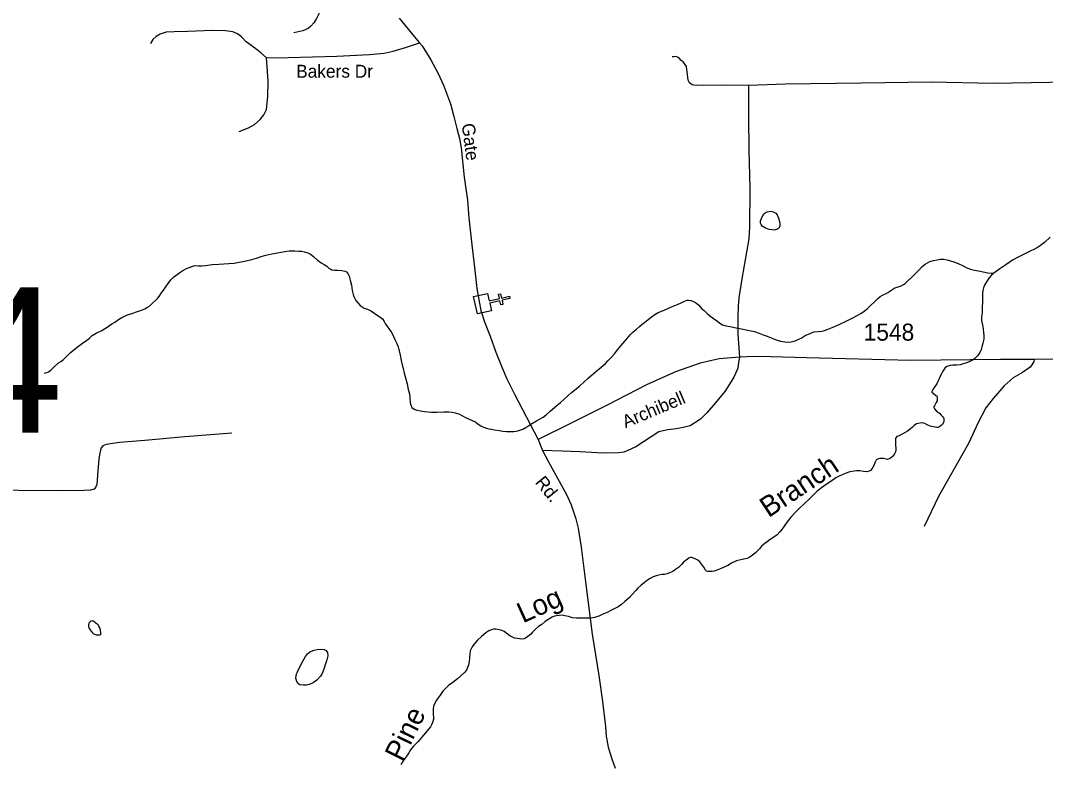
# Model space of a CAD drawing. Extents: x 2220236 to 2384410, y 720751 to 894131.
# Drawn here: x 2340031 to 2347561, y 853962 to 859426 of the extents above; entities that cross this region are included whole.
import ezdxf

# ---------------------------------------------------------------- set-up
doc = ezdxf.new("R2010")
doc.units = 0
doc.layers.add('Default', color=7, linetype='Continuous')

msp = doc.modelspace()

# ---------------------------------------------------------------- linework, layer by layer
at = {"layer": 'Default'}
for points in [[(2342493.6, 859750.4), (2342434.5, 859698.3), (2342325, 859607.8), (2342274.6, 859576.5), (2342255.5, 859548.7), (2342232.9, 859493.1), (2342206.8, 859439.2), (2342186, 859409.6), (2342163.4, 859383.5), (2342144.3, 859367.9), (2342106, 859350.5), (2342039.3, 859334.6)], [(2342813.7, 859441.9), (2342935.6, 859293.5), (2342962.2, 859262.9), (2342982.2, 859239.9), (2343045.5, 859136.7), (2343100.6, 859037.5), (2343139.6, 858949.8), (2343189.2, 858812.6), (2343214.4, 858720.8), (2343236.8, 858632.1), (2343255.6, 858560.2), (2343269.1, 858489.5), (2343291.6, 858275.9), (2343314.7, 858105.5), (2343325.1, 857977.6), (2343347.2, 857779.4), (2343365.5, 857612.5), (2343383.7, 857458.6), (2343413.3, 857295.7), (2343440.3, 857212.1), (2343481.7, 857106.6), (2343523.1, 856989), (2343568.4, 856875.6), (2343604, 856793.5), (2343661.3, 856681.3), (2343833.3, 856347.3)], [(2341838, 859151.4), (2341796.3, 859187.9), (2341759.8, 859216.6), (2341689.4, 859268.8), (2341655.5, 859305.3), (2341624.2, 859328.8), (2341590.4, 859341.8), (2341538.2, 859349.6), (2341441.8, 859352.2), (2341259.3, 859344.4), (2341160.3, 859341.8), (2341100.3, 859339.2), (2341056, 859326.1), (2341027.3, 859307.9), (2341003.9, 859287), (2340985.6, 859255.7)], [(2341838, 859151.4), (2341997, 859154), (2342354.1, 859164.4), (2342593.9, 859174.9), (2342703.4, 859185.3), (2342768.6, 859200.9), (2342859.8, 859227), (2342962.2, 859262.9)], [(2341637.3, 858611.5), (2341705, 858637.6), (2341749.4, 858661), (2341791.1, 858697.5), (2341819.7, 858734.1), (2341838, 858773.2), (2341848.4, 858867.1), (2341851, 858979.2), (2341843.2, 859086.2), (2341838, 859151.4)], [(2345379, 858948.8), (2345210.9, 858950.7), (2345045.1, 858948.7), (2344975, 858949.8), (2344965, 858953.8), (2344946.9, 858967.5), (2344940.7, 858977.5), (2344936.6, 858987.5), (2344923.4, 859087.2), (2344899, 859121), (2344884.9, 859132.8), (2344870.6, 859148.7), (2344862.6, 859154.5), (2344848.5, 859160.4), (2344830.5, 859160), (2344818.6, 859157.9)], [(2350167.9, 858954.9), (2350142.7, 858971.2), (2350122.6, 858980.9), (2350094.3, 858988.2), (2350023.4, 858993.2), (2349804.8, 858997.4), (2349247.8, 858993.2), (2348571, 858989), (2347869, 858976.3), (2347179.5, 858963.7), (2346722.3, 858972.9), (2346208.6, 858964.7), (2345650.8, 858958.1), (2345379, 858948.8)], [(2345379, 858948.8), (2345379.8, 858710.9), (2345382.6, 858474.9), (2345389.9, 858193.1), (2345387.4, 857911.2), (2345382.5, 857821.2), (2345330.1, 857528.7), (2345307.8, 857388.3), (2345302.4, 857328.3), (2345301.3, 857248.4), (2345300.9, 857122.3), (2345312, 856953)], [(2345466.7, 857942.8), (2345467.6, 857953.4), (2345474.1, 857972.7), (2345485.7, 857992.8), (2345495.6, 858007), (2345501.6, 858013.2), (2345508.3, 858017.4), (2345519.3, 858021.1), (2345539.5, 858025.2), (2345551.4, 858024.1), (2345561.3, 858021.2), (2345579.5, 858009.8), (2345589.6, 857997.7), (2345600.1, 857973.5), (2345608.2, 857950.3), (2345610.6, 857932.3), (2345610.5, 857918.2), (2345607.9, 857910.8), (2345603, 857901.5), (2345595, 857895.6), (2345586.1, 857890.3), (2345577, 857887.3), (2345567.5, 857886.2), (2345553, 857887.3), (2345530.9, 857891.3), (2345504.9, 857900.7), (2345490.8, 857908.4), (2345480.6, 857916.2), (2345472.7, 857926.7), (2345468.3, 857936.3), (2345466.7, 857942.8)], [(2347596.1, 857833.6), (2347554.7, 857795.2), (2347524.8, 857772.6), (2347503, 857758.6), (2347481.2, 857746.2), (2347449.3, 857731.8), (2347403.6, 857709.2), (2347359.5, 857688.7), (2347318.1, 857666.4), (2347268.6, 857631.5), (2347226.8, 857602.9), (2347189.2, 857575.1), (2347182.6, 857568.9)], [(2340205.7, 856834.9), (2340213.8, 856837.5), (2340225.1, 856840.6), (2340235.7, 856845.9), (2340253.3, 856858.2), (2340277, 856880.5), (2340310.9, 856910.4), (2340326.8, 856922.5), (2340344.7, 856934.8), (2340372.2, 856961.5), (2340395.9, 856983.8), (2340423.8, 857007.9), (2340457.5, 857034.6), (2340487.2, 857054.8), (2340519, 857079.1), (2340536.8, 857093.6), (2340558.3, 857111.9), (2340588.1, 857130.2), (2340628.1, 857148.2), (2340667.8, 857172.8), (2340701.6, 857197.2), (2340723.3, 857211.2), (2340751.1, 857229.7), (2340774.8, 857244.5), (2340810.6, 857260.7), (2340848.5, 857273.1), (2340890.2, 857287.9), (2340920.3, 857298), (2340944.2, 857308.2), (2340964, 857320.5), (2340980, 857331), (2341001.6, 857348.9), (2341023.4, 857369.5), (2341037, 857383.2), (2341049.2, 857397.8), (2341062.8, 857418.1), (2341072.7, 857432.3), (2341082.6, 857445.8), (2341115.8, 857494.7), (2341136, 857521.8), (2341157.4, 857543.4), (2341181, 857561.4), (2341201.1, 857575.4), (2341222.8, 857590.4), (2341250.4, 857604.6), (2341276.6, 857614.6), (2341297.3, 857622), (2341312.3, 857625.2), (2341338.3, 857623.6), (2341362.9, 857624.6), (2341392.3, 857627.5), (2341440.2, 857634.4), (2341488, 857637.3), (2341524.1, 857637.8), (2341562.1, 857640.3), (2341600, 857644.2), (2341638.2, 857650.7), (2341676, 857657.1), (2341729.9, 857670.2), (2341763.6, 857680.4), (2341799.6, 857692.7), (2341833.6, 857703), (2341877.2, 857712.3), (2341919.2, 857720.6), (2341973, 857729.4), (2342005, 857733.9), (2342043.1, 857733.9), (2342075, 857732.5), (2342095, 857731.1), (2342117.2, 857727), (2342143.1, 857718.9), (2342161.2, 857709.2), (2342183.6, 857692), (2342213.9, 857666), (2342239.9, 857646.7), (2342262.2, 857632.9), (2342280.4, 857620.5), (2342296.7, 857607), (2342306.8, 857600.9), (2342318.9, 857594.8), (2342338.7, 857591.7), (2342360.7, 857591.6), (2342391.3, 857589.6), (2342412.8, 857584.9), (2342424.9, 857578.8), (2342435.2, 857566.8), (2342445.2, 857548.5), (2342453.6, 857519.3), (2342462, 857480.9), (2342468.5, 857442.7), (2342475, 857413.5), (2342479.2, 857398.9), (2342486, 857384.4), (2342495.5, 857369), (2342509.7, 857351.5), (2342525.8, 857333.5), (2342540.7, 857322.6)], [(2345958.1, 857157.1), (2345993.9, 857171.7), (2346045.8, 857194.2), (2346105.4, 857221.3), (2346141.1, 857240.1), (2346177.4, 857259.6), (2346204.7, 857274.5), (2346228.6, 857291.3), (2346250.5, 857309.2), (2346274, 857329.2), (2346301.7, 857357.3), (2346329.9, 857383.1), (2346347.3, 857398.5), (2346363.3, 857408.4), (2346385.2, 857419.1), (2346402.2, 857428), (2346417, 857436.8), (2346432.6, 857447.3), (2346455, 857461.4), (2346470.5, 857467.6), (2346500.3, 857478), (2346518.3, 857486.9), (2346530.1, 857494.6), (2346550.1, 857512.9), (2346573.8, 857535.2), (2346593.3, 857555.6), (2346615, 857577.9), (2346634.9, 857597.4), (2346654.7, 857617.9), (2346676.3, 857636.2), (2346694.3, 857646.8), (2346712.3, 857656.4), (2346738.2, 857663.3), (2346764.3, 857667.7), (2346788.1, 857671.9), (2346814, 857672), (2346836.2, 857668), (2346864, 857660.9), (2346889, 857653.1), (2346918.6, 857641.8), (2346952.4, 857626.1), (2346983, 857610), (2347009.6, 857599.6), (2347039.1, 857592.6), (2347069.2, 857587.3), (2347103, 857579.8), (2347137.1, 857572), (2347165.5, 857569.9), (2347182.6, 857568.9)], [(2347182.6, 857568.9), (2347165.4, 857554.4), (2347147.8, 857536.3), (2347128, 857507.6), (2347114.2, 857481.8), (2347106.5, 857461.8), (2347100.8, 857441.8), (2347098, 857421), (2347097.4, 857387.5), (2347097.7, 857357), (2347096.2, 857321.8), (2347094.8, 857283.1), (2347091.1, 857245.2), (2347090.2, 857227.1), (2347093.6, 857209.2), (2347100, 857179.2), (2347103.5, 857159.7), (2347106.4, 857135.2), (2347108.7, 857111.3), (2347109.1, 857085.1), (2347101.5, 857055.2), (2347093.7, 857029.6), (2347088, 857008.7), (2347078.3, 856988.6), (2347060.6, 856962.6), (2347042.7, 856942.9), (2347029, 856934.1), (2347005.2, 856921.6), (2346975.2, 856909.9), (2346957.4, 856903.3), (2346933.3, 856897.4), (2346909.5, 856894.7), (2346879.3, 856894.5), (2346860.7, 856892.1), (2346837.4, 856884.6), (2346821.5, 856871.4), (2346806, 856849.5), (2346796.2, 856832), (2346784.3, 856809.2), (2346776.6, 856789.2), (2346770.7, 856773.5), (2346763.2, 856756.8), (2346749.2, 856737.2), (2346733.4, 856714.6), (2346727.6, 856702.8), (2346726.4, 856701.1), (2346726.6, 856696.2), (2346735.7, 856689.1), (2346756.1, 856672.8), (2346762.2, 856668.8), (2346766.3, 856656.8), (2346766.5, 856642.7), (2346764.6, 856632.8), (2346758.5, 856621.1), (2346751, 856605.3), (2346744.8, 856595.2), (2346741.2, 856588.5), (2346740.3, 856584.2), (2346745.3, 856574.6), (2346761.5, 856557.2), (2346781.5, 856540.9), (2346793.9, 856527.3), (2346805.8, 856515.7), (2346812.1, 856507.7), (2346814, 856501.9), (2346814.7, 856492.1), (2346814.2, 856479.9), (2346804.5, 856459.8), (2346792.5, 856448.5), (2346778.8, 856439.1), (2346771, 856437.1), (2346762.8, 856436.8), (2346738.7, 856440.7), (2346714.8, 856446.3), (2346692.8, 856455.9), (2346674.6, 856466), (2346654.4, 856470.1), (2346640.3, 856469.5), (2346624.3, 856467.2), (2346614.7, 856463.5), (2346596.8, 856451.3), (2346584.8, 856438.4), (2346567, 856424.5), (2346547.2, 856410.6), (2346529.3, 856400), (2346507.5, 856387.6), (2346485.7, 856375.2), (2346477.5, 856373.2), (2346469.7, 856371.3), (2346461.6, 856361.1), (2346459.9, 856355.5), (2346458.1, 856342.9), (2346458.1, 856327.5), (2346460.3, 856305.3), (2346462.7, 856287.3), (2346462.8, 856269.2), (2346459, 856257)], [(2342540.7, 857322.6), (2342556.2, 857314), (2342580.2, 857304.5), (2342604.3, 857292.4), (2342623.8, 857281.7), (2342644.8, 857266.8), (2342671.1, 857249.2), (2342691.1, 857233.6), (2342703.3, 857216), (2342713.6, 857195.8), (2342721.7, 857182.3), (2342740.1, 857158.4), (2342758.3, 857131.9), (2342770.5, 857104.5), (2342783.1, 857078.8), (2342795.2, 857054.7), (2342805.5, 857028.8), (2342809.9, 857009.3), (2342820.1, 856967.1), (2342828.6, 856929), (2342835.2, 856897.1), (2342841.5, 856869.5), (2342849.8, 856835.4), (2342858.4, 856801.2), (2342870.7, 856757.4), (2342879.3, 856716.1), (2342887.9, 856683.6), (2342890.1, 856661.4), (2342892.2, 856641.8), (2342894.4, 856628.1), (2342894.4, 856619.9), (2342896.6, 856607.5), (2342898.8, 856600.4), (2342902.9, 856589.7), (2342906.7, 856584.3), (2342922.9, 856572.5), (2342943, 856564.4), (2342970.1, 856559.6), (2342999.1, 856555.3), (2343051.5, 856549.9), (2343089.4, 856548.1), (2343141.1, 856551.2), (2343177.2, 856551.1), (2343201.2, 856549.4), (2343225.4, 856543.8), (2343255.3, 856534.6), (2343273.5, 856524.5), (2343299.6, 856510.8), (2343328.1, 856497.2), (2343366.1, 856481.6), (2343374.2, 856477.1)], [(2343374.2, 856477.1), (2343376.2, 856475.5), (2343394.2, 856462.1), (2343412.5, 856448.1), (2343432.6, 856438.4), (2343454.9, 856431.1), (2343472.8, 856426.9), (2343491.3, 856423.4), (2343512.8, 856419.4), (2343548.8, 856413.6), (2343574.9, 856409.8), (2343600.9, 856408.2), (2343624.9, 856406.9), (2343655.1, 856407.1), (2343685, 856413.3), (2343720.9, 856425.6), (2343750.5, 856442.2), (2343780.6, 856460.9), (2343822.2, 856485.5), (2343845, 856498), (2343869.6, 856513.7), (2343893.6, 856530.1), (2343923.4, 856556), (2343970.3, 856597.3), (2343998.5, 856621.4), (2344079.5, 856694.6), (2344137, 856741.3), (2344200.3, 856799.7), (2344255.8, 856846.3), (2344297.4, 856880.8), (2344329.1, 856907.4), (2344346.8, 856925.5), (2344370.7, 856950.1), (2344394.2, 856976.6), (2344418, 857006.2), (2344455.4, 857053), (2344484.9, 857087.7), (2344510.6, 857117.6), (2344530.2, 857136.5), (2344555.5, 857159.5), (2344578.9, 857179.5), (2344597.6, 857196.7), (2344617.4, 857211.3), (2344665.2, 857246), (2344690.9, 857266.1), (2344714.6, 857280.2), (2344760.5, 857299.2), (2344814, 857322), (2344861.8, 857342), (2344885.6, 857352.9), (2344903.7, 857360.8), (2344917.5, 857367.3), (2344927.6, 857371), (2344940.6, 857372.2), (2344955.5, 857369.5), (2344971.5, 857363.6), (2344989.9, 857355.5), (2345002.8, 857345.2), (2345014.1, 857334.2), (2345036.5, 857308.2), (2345052.4, 857294.7), (2345074.6, 857274.3), (2345093, 857258.6), (2345113.2, 857245.7), (2345137.2, 857227.6), (2345153.5, 857216.1), (2345169.5, 857202), (2345187.7, 857190.3), (2345213.9, 857182.5), (2345244, 857177.2), (2345276.1, 857170.9), (2345328, 857161.6), (2345386.3, 857150.2), (2345424.3, 857142.5), (2345450.3, 857133.1), (2345486.7, 857118.2), (2345516.7, 857106.3), (2345544.8, 857094.3), (2345569.1, 857084.4), (2345589.1, 857078.7), (2345615.3, 857071.6), (2345631.2, 857067.3), (2345661.2, 857063.6), (2345693, 857065.9), (2345723.2, 857074.3), (2345753.2, 857087), (2345765, 857093.4), (2345780.7, 857102.9), (2345795.2, 857111.1), (2345812.5, 857120), (2345832.6, 857128), (2345848, 857134.6), (2345862.3, 857138.4), (2345890.4, 857142.9), (2345918.2, 857144.7), (2345937.4, 857148.1), (2345958.1, 857157.1)], [(2348257.9, 856945.9), (2347478, 856936.2), (2347230, 856936.2), (2346573.1, 856927.8), (2345804.9, 856948.8), (2345546.3, 856955.1), (2345423.4, 856957.2), (2345312, 856953), (2345164.9, 856940.4), (2345024, 856908.8), (2344843.3, 856845.8), (2344628.9, 856749), (2344339.9, 856601.8), (2344077.1, 856469.3), (2343833.3, 856347.3)], [(2345312, 856953), (2345305.7, 856913.1), (2345299.9, 856872.4), (2345274.6, 856810.1), (2345253.1, 856774), (2345206, 856701.5), (2345135.1, 856614.5), (2345072, 856543.9), (2345026.5, 856497.2), (2344951.1, 856448.3), (2344899.3, 856435.8), (2344847.5, 856427.1), (2344785.5, 856420.4), (2344753.6, 856412), (2344721.7, 856405.7), (2344551, 856293.7), (2344493.5, 856267), (2344463.5, 856256.7), (2344427.7, 856250.3), (2344309.7, 856248.8), (2344141.6, 856258.8), (2344011.6, 856263.3), (2343866.9, 856267.4)], [(2347478, 856936.2), (2347475.9, 856921.5), (2347461.2, 856896.2), (2347448.6, 856879.4), (2347391.8, 856841.5), (2347324.6, 856801.6), (2347257.3, 856742.7), (2347177.4, 856650.2), (2347122.8, 856580.7), (2347067.1, 856473.5), (2346995.6, 856319.9), (2346869.5, 856099.1), (2346774.9, 855928.7), (2346669.8, 855710)], [(2341582.4, 856395.8), (2341238.8, 856369), (2340945.5, 856340.4), (2340759.5, 856325.4), (2340660.6, 856311.9), (2340637.1, 856301.9), (2340623.7, 856288.5), (2340618.7, 856270), (2340613.7, 856251.6), (2340607, 856204.6), (2340598.6, 856117.4), (2340591.9, 856018.5), (2340581.8, 855996.7), (2340571.8, 855983.2), (2340544.9, 855976.5), (2340498, 855973.2), (2340310.3, 855971.5), (2340017, 855973.2), (2339514.2, 855981.6), (2338642.7, 855996.7), (2338038.6, 856001.7)], [(2343833.3, 856347.3), (2343866.9, 856267.4), (2343911.1, 856185.3), (2344041.4, 855945.7), (2344077.1, 855867.7), (2344091.8, 855823.6), (2344110.7, 855764.7), (2344127.6, 855697.4), (2344150.7, 855558.6), (2344182.2, 855302), (2344231.6, 854919.2), (2344279.9, 854616.3), (2344305.7, 854425.2), (2344327.8, 854241.7), (2344334.7, 854169.7), (2344347.7, 854088), (2344374.7, 854004.3), (2344398.7, 853934.9)], [(2346459, 856257), (2346451, 856243.5), (2346439.2, 856227.3), (2346433.6, 856220.5), (2346421.5, 856211.1), (2346413.5, 856206.5), (2346401.5, 856202.7), (2346393.5, 856204.1), (2346371.7, 856208.1), (2346355.6, 856210), (2346343.4, 856209.6), (2346333.4, 856205.9), (2346322.8, 856200.5), (2346318, 856196), (2346311.8, 856187.6), (2346309.7, 856183.6), (2346304, 856169.2), (2346298.1, 856153.5), (2346288.4, 856135.1), (2346276.5, 856120.5), (2346264.6, 856115.1), (2346248.7, 856110.5), (2346224.6, 856114.4), (2346196.5, 856118.2), (2346175.2, 856118), (2346154.5, 856117.1), (2346124.6, 856111), (2346088.7, 856098), (2346045.2, 856078.2), (2346021.4, 856065.8), (2345983.7, 856041.2), (2345949.8, 856018.5), (2345916, 855994.2), (2345884.3, 855968.2), (2345856.8, 855941.8), (2345825, 855909.4), (2345787.6, 855876.6), (2345751.9, 855842.4), (2345724.1, 855815.6), (2345690.5, 855777.5), (2345673.1, 855755.4), (2345655.2, 855733.4), (2345641.3, 855713.1), (2345623.7, 855686.8), (2345609.9, 855670.8), (2345590.1, 855648.7), (2345566.5, 855631.9), (2345538.7, 855613.7), (2345516.7, 855597.1), (2345498.9, 855584.9), (2345475, 855565.2), (2345459.5, 855544.9), (2345447.5, 855532.9), (2345431.7, 855516.5), (2345409.8, 855498.5), (2345388.1, 855483.5), (2345370.4, 855475.6), (2345332.3, 855467.4), (2345291.4, 855456.6), (2345254.7, 855440.3), (2345226.8, 855423.7), (2345179.1, 855401.1), (2345153.3, 855391.2), (2345127.4, 855382.6), (2345113.4, 855378.7), (2345097.4, 855378.1), (2345081.5, 855380.1), (2345071.6, 855381.9), (2345063.4, 855389.8), (2345051.1, 855410), (2345036.8, 855431.4), (2345021.2, 855450.4), (2345006.6, 855463), (2344992.2, 855470.6), (2344976.2, 855476.5), (2344964.2, 855480.9), (2344953.3, 855481.5), (2344940.4, 855476.7), (2344920.3, 855462.1), (2344902.5, 855447.2), (2344887.8, 855431.2), (2344865, 855409.6), (2344843.4, 855393.3), (2344823.2, 855379.3), (2344799.4, 855368.5), (2344781.6, 855361.9), (2344761.8, 855357.8), (2344743.8, 855356.4), (2344719.7, 855352.1), (2344701.8, 855347.1), (2344679.8, 855339.7), (2344655.9, 855328.8), (2344638.1, 855316.6), (2344612.3, 855295.9), (2344590.7, 855277.9), (2344567.3, 855257.3), (2344551, 855239.2)], [(2344551, 855239.2), (2344547.2, 855235.8), (2344505.8, 855189.1), (2344471.9, 855158.8), (2344446.2, 855136.5), (2344420.6, 855120), (2344398.5, 855107.6), (2344368.9, 855091.6), (2344341, 855077.3), (2344305.1, 855062.7), (2344279.3, 855051.8), (2344247.6, 855041.3), (2344223.5, 855037.1), (2344199.5, 855037.1), (2344171.3, 855036.6), (2344143.4, 855036.4), (2344115.5, 855035.9), (2344085.5, 855039.6), (2344057.3, 855047.7), (2344031.1, 855053.2), (2344009.3, 855057.2), (2343989.3, 855056.4), (2343969.4, 855054.6), (2343953.5, 855050), (2343937.3, 855044.4), (2343913.6, 855029.3), (2343885.8, 855011.1), (2343860, 854991), (2343836.1, 854974.6), (2343814.5, 854956.3), (2343792.5, 854932.5), (2343776.8, 854916.4), (2343759, 854901.6), (2343741.1, 854889.3), (2343731.1, 854885.7), (2343713.1, 854883.3), (2343697.3, 854885.3), (2343679.2, 854886.8), (2343663.3, 854890.4), (2343646.6, 854897), (2343627.1, 854907.7), (2343605.8, 854922.5), (2343584.5, 854938.1), (2343562.5, 854947.7), (2343548.5, 854951.4), (2343536.3, 854953.2), (2343522.4, 854955.2), (2343506.4, 854954.6), (2343491.8, 854950.7), (2343470.5, 854942.3), (2343449.3, 854929.3), (2343417, 854901.7), (2343389.5, 854875), (2343361.6, 854842.6), (2343349.8, 854826.7), (2343342.2, 854812.3), (2343335, 854795.6), (2343332.7, 854772.5), (2343330.8, 854752.8), (2343329, 854740.5), (2343327.2, 854720.8), (2343325.4, 854708.2), (2343322.2, 854691), (2343315.7, 854674.4), (2343310, 854660), (2343296.1, 854639.7), (2343266.6, 854613.9), (2343240.6, 854591.5), (2343206.9, 854564.9), (2343175.3, 854542.2), (2343154.8, 854523.4), (2343133.7, 854500.2), (2343114.2, 854471.5), (2343098.3, 854451.1), (2343086.6, 854433.6), (2343071.1, 854403.4), (2343066.1, 854387.5), (2343062.2, 854370.2), (2343061.6, 854344.6), (2343061.8, 854324.9), (2343064.2, 854315.2), (2343064.3, 854294.8), (2343058.4, 854270.6), (2343050.6, 854253.2), (2343043, 854238.8), (2342991.7, 854177.6), (2342950.4, 854127.7), (2342916.7, 854093.5), (2342897, 854068.7), (2342883.4, 854048.5), (2342869.6, 854024.3), (2342853.7, 854004.6), (2342838.2, 853982), (2342824.4, 853958.4)], [(2340586.5, 854914.6), (2340602.3, 854912.9), (2340612.5, 854913.3), (2340616.4, 854915.1), (2340620.4, 854919.3), (2340622, 854929.2), (2340619.9, 854948.8), (2340613.9, 854966.6), (2340607.5, 854978.8), (2340601.6, 854986.8), (2340587.3, 854998.3), (2340577.1, 855007.1), (2340565.7, 855013.2), (2340557.1, 855016.1), (2340547, 855014.1), (2340540, 855007.9), (2340533.4, 855000.4), (2340529.6, 854990.4), (2340529.5, 854976.3), (2340531.9, 854965.8), (2340542, 854950.5), (2340550, 854940.3), (2340558.3, 854930.8), (2340566.1, 854922.9), (2340575.8, 854918.4), (2340586.5, 854914.6)], [(2342079.9, 854674.7), (2342104.2, 854721.6), (2342123.9, 854754.3), (2342139.8, 854774.6), (2342157.6, 854788.5), (2342187.3, 854801.2), (2342209.4, 854805.4), (2342237.3, 854807.5), (2342261.3, 854805.8), (2342277.3, 854799.9), (2342285.5, 854783.9), (2342287.8, 854760.3), (2342282.1, 854729.6), (2342272.4, 854702.2), (2342261, 854668), (2342253.2, 854641.4), (2342245.7, 854625.7), (2342235.8, 854609.5), (2342208.1, 854581.5), (2342180.4, 854560.6), (2342152.3, 854548.7), (2342132.8, 854544.6), (2342110.5, 854543.7), (2342082.5, 854547.4), (2342070.3, 854555.1), (2342060.2, 854571.1), (2342053.9, 854595.5), (2342059.5, 854626.9), (2342065.2, 854641.3), (2342079.9, 854674.7)]]:
    msp.add_lwpolyline(points, dxfattribs=at)
msp.add_lwpolyline([(2343462.2, 857421.8), (2343475.1, 857366.3), (2343549.3, 857383.5), (2343542.1, 857414.7), (2343557.6, 857418.3), (2343564.8, 857387.1), (2343623.4, 857400.6), (2343627.1, 857385), (2343568.5, 857371.5), (2343575.7, 857340.3), (2343560.1, 857336.7), (2343552.9, 857367.9), (2343478.7, 857350.7), (2343491.6, 857294.5), (2343387.8, 857270.6), (2343358.4, 857397.8)], close=True, dxfattribs=at)

# ---------------------------------------------------------------- texts
for s, height, p in [('Bakers Dr', 95, (2342056, 859005.6)), ('174', 1066.27, (2337963.3, 856399.7)), ('1548', 125, (2346225.2, 857074.4))]:
    msp.add_text(s, height=height, dxfattribs=at).set_placement(p)
for s, height, rotation, p in [('Gate', 95, 277.54412, (2343272.1, 858664.8)), ('Archibell', 95, 22.9389, (2344476, 856429.8)), ('Branch', 150, 33.68546, (2345526.6, 855770.9)), ('Rd.', 95, 309.04738, (2343806.8, 856032.2)), ('Log', 150, 24.40712, (2343721.9, 854997.4)), ('Pine', 150, 63.79418, (2342835, 853976.1))]:
    msp.add_text(s, height=height, rotation=rotation, dxfattribs=at).set_placement(p)

doc.saveas('drawing.dxf')
